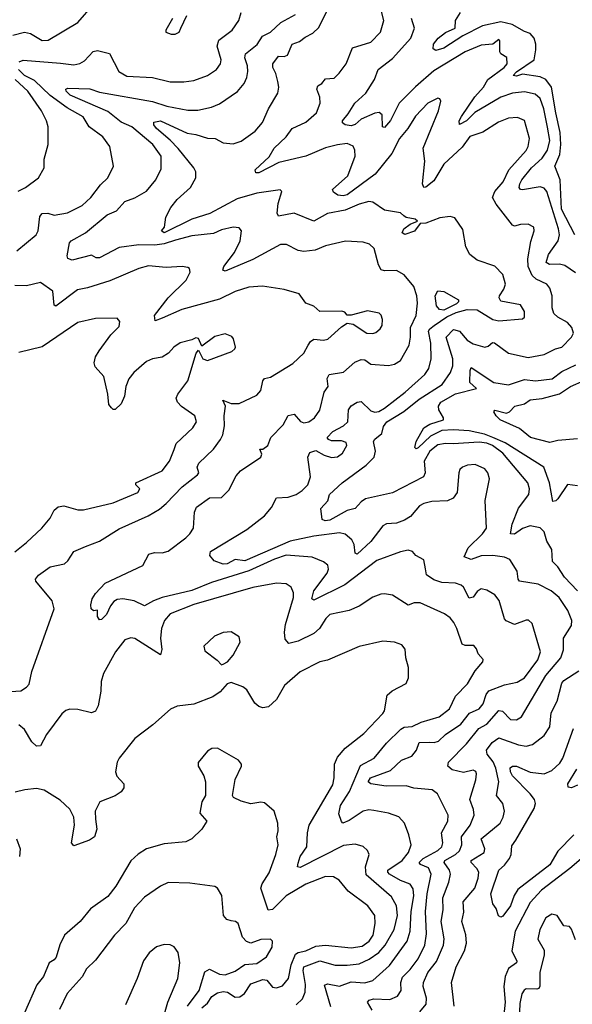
# Model space of a CAD drawing. Extents: x 1550320 to 1685906, y 509093 to 640511.
# Tile 352 of 532: x 1627540 to 1630349, y 585774 to 590779. Entities that reach past the tile are written whole.
import ezdxf

# ---------------------------------------------------------------- set-up
doc = ezdxf.new("R2010")
doc.units = 0

msp = doc.modelspace()

# ---------------------------------------------------------------- linework, layer by layer
at = {"layer": '0CON20XD'}
for points in [[(1627505, 590699.6), (1627565, 590715.6), (1627595, 590708.1), (1627655, 590673.3), (1627685, 590674.4), (1627835, 590764.4), (1627915, 590856.5)], [(1629573.6, 585736.4), (1629605.4, 585775), (1629608.2, 585805), (1629590.9, 585865), (1629592.2, 585885), (1629614.1, 585935), (1629658.1, 585991.9), (1629694.7, 586075), (1629697, 586107), (1629681.9, 586195), (1629691.9, 586255), (1629690.8, 586315), (1629721.4, 586395), (1629729.6, 586435), (1629724.7, 586455), (1629697.2, 586495), (1629701.1, 586505), (1629754.6, 586535.4), (1629775.2, 586554.8), (1629788.1, 586585), (1629784.8, 586625.2), (1629829.5, 586685), (1629850, 586735), (1629847.3, 586765), (1629828.5, 586815), (1629858.5, 586915), (1629861.5, 586945), (1629857.8, 586957.8), (1629845, 586964.4), (1629795, 586952.4), (1629738.1, 586965), (1629716.6, 586985), (1629719.3, 587005), (1629811.5, 587098.5), (1629873.3, 587176.7), (1629915, 587197.9), (1629975, 587266.6), (1629993.2, 587263.2), (1630035, 587221.8), (1630065, 587220.4), (1630090, 587235), (1630215, 587444.6), (1630290, 587535), (1630304.1, 587575), (1630304.7, 587635), (1630345, 587700), (1630346.2, 587725), (1630325.3, 587775), (1630281.8, 587841.8), (1630241.8, 587875), (1630175, 587910), (1630080.8, 587925), (1630073.1, 587935), (1630068.8, 587975), (1630031.4, 588035), (1630005, 588046.4), (1629945, 588054.8), (1629885, 588053.2), (1629835, 588034.6), (1629798.7, 588048.7), (1629819.8, 588095), (1629891.8, 588165), (1629912.1, 588195), (1629905.6, 588335), (1629928.1, 588445), (1629919.4, 588475), (1629905, 588495.7), (1629855, 588517.8), (1629815.7, 588514.3), (1629790, 588505), (1629777.3, 588492.7), (1629771.4, 588475), (1629763.3, 588375), (1629743.9, 588346.1), (1629715, 588333.1), (1629635, 588329.6), (1629595, 588320), (1629572.7, 588307.3), (1629553.3, 588285), (1629526.2, 588253.8), (1629495.3, 588234.7), (1629455, 588218.9), (1629405, 588216.4), (1629385, 588205.6), (1629325, 588125.8), (1629255, 588062.5), (1629245, 588066.7), (1629240.7, 588110.7), (1629228.9, 588135), (1629195, 588164.5), (1629165, 588170), (1629035, 588154.3), (1628915, 588128.2), (1628685, 588027.9), (1628635, 588034.8), (1628595, 588012.2), (1628575, 588010.4), (1628528.3, 588028.3), (1628506.2, 588055), (1628509.2, 588075), (1628695, 588188), (1628785, 588257.5), (1628820.3, 588299.7), (1628845, 588348.1), (1628905, 588352.2), (1628945, 588364.7), (1628976.2, 588385), (1629003.9, 588415), (1629018.2, 588455), (1629004.5, 588555), (1629015, 588579.4), (1629045, 588589.4), (1629088, 588565), (1629125, 588552.9), (1629155, 588556.5), (1629180.6, 588575), (1629202.2, 588615), (1629198.9, 588628.9), (1629175, 588637.9), (1629125, 588638.8), (1629108.8, 588645), (1629102.5, 588655), (1629131.2, 588685), (1629186.2, 588713.8), (1629208.4, 588735), (1629211.2, 588795), (1629224, 588816), (1629255.4, 588834.6), (1629275, 588837.8), (1629325, 588790), (1629345, 588783.4), (1629365, 588787.7), (1629395, 588803.4), (1629499.3, 588885), (1629598.8, 588975), (1629618.9, 589005), (1629631.2, 589055), (1629630, 589135), (1629618.4, 589195), (1629625, 589208.1), (1629646, 589224), (1629710.9, 589269.1), (1629758.8, 589291.2), (1629813.8, 589306.2), (1629865, 589303.6), (1629945, 589254.3), (1629975, 589248.6), (1630095, 589257.5), (1630105, 589266.7), (1630105.4, 589295), (1630085, 589330), (1629985, 589347.5), (1629976.7, 589365), (1629978.8, 589375), (1630001.3, 589408.7), (1630009.4, 589435), (1629995, 589484), (1629955, 589525.6), (1629865, 589556.2), (1629827.3, 589585), (1629808, 589625), (1629792, 589712), (1629751.2, 589771.2), (1629728.8, 589778.8), (1629675, 589771.6), (1629604.3, 589744.3), (1629575, 589743.3), (1629546.4, 589703.6), (1629497.5, 589687.5), (1629484.4, 589695), (1629491.8, 589715), (1629525, 589739.1), (1629562.5, 589755), (1629550, 589765), (1629505, 589773.2), (1629492.2, 589782.2), (1629475, 589797.5), (1629395, 589810.5), (1629335, 589851.8), (1629315, 589854.6), (1629265, 589841.6), (1629195, 589811.2), (1629105, 589794.1), (1629035, 589754.5), (1628935, 589795.3), (1628855, 589780), (1628849.2, 589795), (1628854.6, 589845), (1628872, 589905), (1628863.9, 589913.9), (1628745, 589896.6), (1628645, 589868.4), (1628506.1, 589793.9), (1628415.1, 589764.9), (1628274.8, 589694.8), (1628261.2, 589705), (1628276.7, 589725), (1628282.9, 589775), (1628307.5, 589825), (1628341.1, 589865), (1628407.9, 589925), (1628435.4, 589975), (1628435.4, 590005), (1628425.4, 590025), (1628345, 590124.3), (1628305, 590166.9), (1628235.4, 590225), (1628222.1, 590245), (1628221.7, 590258.3), (1628255, 590264.2), (1628392, 590202), (1628435, 590196), (1628495, 590177.4), (1628534.1, 590174.1), (1628575, 590153.1), (1628625, 590147.3), (1628665, 590161.2), (1628737.4, 590212.6), (1628773.5, 590256.5), (1628804.4, 590325), (1628852.9, 590405), (1628857.1, 590435), (1628852.5, 590465), (1628842.3, 590505), (1628826.6, 590535), (1628826.8, 590555), (1628855, 590593.1), (1628885, 590591.8), (1628901.5, 590598.5), (1628925, 590654.4), (1628962, 590668), (1628990.8, 590689.2), (1629029.5, 590710.5), (1629060.5, 590739.5), (1629103.6, 590825)], [(1630375.3, 587875), (1630309.5, 587945), (1630275, 587998.1), (1630247.8, 588025), (1630245.4, 588085.4), (1630218.9, 588128.9), (1630205, 588175.8), (1630185, 588195.4), (1630135, 588205.9), (1630095, 588192.8), (1630055, 588163.3), (1630034.5, 588165), (1630042.5, 588215), (1630074.8, 588295.2), (1630127.1, 588365), (1630131.1, 588395), (1630122.1, 588425), (1629994.9, 588574.9), (1629942.4, 588615), (1629915, 588626.3), (1629875, 588632.1), (1629743.2, 588623.2), (1629705, 588624.8), (1629665, 588617), (1629624.3, 588585), (1629595.3, 588535), (1629600.4, 588475), (1629592.9, 588455), (1629435, 588374.6), (1629297.5, 588342.5), (1629275, 588327.8), (1629245.8, 588294.2), (1629205, 588283.8), (1629115.6, 588235), (1629092.1, 588232.1), (1629078.2, 588238.2), (1629071.2, 588295), (1629106.6, 588333.4), (1629114.2, 588365), (1629179.4, 588425), (1629301.2, 588515), (1629341.8, 588555), (1629348.2, 588585), (1629337.8, 588635), (1629345, 588647.1), (1629381.1, 588675), (1629389.8, 588710.2), (1629406.9, 588735), (1629492.7, 588787.3), (1629570.6, 588850.6), (1629687.2, 588925), (1629730.3, 588985), (1629741.4, 589018.6), (1629741.6, 589055), (1629708.4, 589165), (1629745, 589203.5), (1629775, 589195.3), (1629815, 589149.6), (1629845, 589130.7), (1629905, 589113.9), (1629921.1, 589118.9), (1629942.6, 589137.4), (1629953.6, 589136.4), (1630025, 589083.5), (1630125, 589062.5), (1630205, 589076.8), (1630263.8, 589106.2), (1630295.7, 589114.3), (1630344.4, 589165), (1630354.5, 589185), (1630347.1, 589215), (1630325, 589239.6), (1630275, 589266.2), (1630255.2, 589285.2), (1630246.6, 589315), (1630245.9, 589375), (1630233.9, 589415), (1630218.9, 589435), (1630165, 589459.5), (1630145, 589478.2), (1630124.4, 589525), (1630123.4, 589563.4), (1630138.5, 589651.5), (1630155.8, 589705), (1630153.3, 589725), (1630125, 589738.8), (1630085, 589738), (1630055, 589729.2), (1630045, 589733.8), (1629961, 589841), (1629943.8, 589875), (1629955.4, 589905), (1629997.8, 589955), (1630025.4, 590015), (1630115, 590114.5), (1630125, 590134), (1630130.4, 590175), (1630105, 590265.8), (1630071.1, 590281.1), (1630025, 590277.7), (1629972.9, 590257.1), (1629893.7, 590206.3), (1629828.8, 590185), (1629789, 590131), (1629696.5, 590045), (1629645, 589959.1), (1629605, 589926.9), (1629595, 589925.8), (1629588.2, 589945), (1629599.1, 590059.1), (1629590.9, 590125), (1629668.6, 590315), (1629681.2, 590365), (1629676.2, 590376.2), (1629665, 590380), (1629614.2, 590355), (1629551.3, 590288.7), (1629512.5, 590225), (1629470.3, 590175), (1629430.8, 590099.2), (1629346.6, 589993.4), (1629205, 589888.1), (1629183.4, 589883.4), (1629157.1, 589887.1), (1629135, 589901.4), (1629130, 589915), (1629208.4, 589985), (1629244.7, 590085), (1629244, 590115), (1629235, 590136.5), (1629205, 590149.4), (1629155, 590143.3), (1629095, 590127.2), (1628994.7, 590085.3), (1628857.2, 590052.8), (1628755, 590000.6), (1628741.1, 590001.1), (1628736.2, 590015), (1628808.2, 590081.8), (1628833.8, 590125), (1628895, 590183.1), (1628924.4, 590225), (1628995, 590258.7), (1629049.1, 590305), (1629067.9, 590355), (1629065.4, 590385), (1629050.4, 590425), (1629055, 590442.5), (1629075.7, 590455), (1629095, 590478.1), (1629137.7, 590482.3), (1629163.4, 590506.6), (1629198.9, 590555), (1629232, 590635), (1629325, 590663.8), (1629373.5, 590715), (1629390.9, 590775), (1629376.9, 590826.9)], [(1627536.7, 590565), (1627557.5, 590572.5), (1627748, 590558), (1627815, 590550), (1627845, 590556.7), (1627869.5, 590570.5), (1627913.1, 590616.9), (1627935, 590622.5), (1627996.9, 590606.9), (1628043.1, 590515), (1628085, 590492.3), (1628214.6, 590484.6), (1628305, 590463.3), (1628375, 590462.5), (1628425, 590469.4), (1628495.2, 590494.8), (1628540.9, 590525), (1628561.1, 590555), (1628564.1, 590575), (1628543.8, 590645), (1628551.9, 590675), (1628620, 590725), (1628653.8, 590775), (1628666, 590815)], [(1629601.9, 587988.1), (1629595, 588032.5), (1629553.8, 588055), (1629536.4, 588076.4), (1629515, 588082.7), (1629475, 588074.1), (1629355, 588030.4), (1629193, 587907), (1629035, 587828.9), (1629024.6, 587835), (1629035.2, 587875), (1629102.3, 587965), (1629110, 587985), (1629106.2, 588006.2), (1629085, 588023.3), (1629026.4, 588046.4), (1628895, 588057.2), (1628835, 588036.6), (1628705, 587976.8), (1628515, 587917.9), (1628415, 587877), (1628265, 587841.7), (1628220, 587825), (1628175, 587799.2), (1628122, 587825), (1628065, 587834.3), (1628035, 587832.2), (1628018.3, 587821.7), (1628001, 587799), (1627981.5, 587755), (1627955, 587730.8), (1627945, 587728.8), (1627936, 587745), (1627935, 587777.5), (1627915, 587773.3), (1627903.3, 587785), (1627901.2, 587805), (1627908.6, 587835), (1627925, 587862.5), (1627974, 587915), (1628165.7, 588005), (1628197.2, 588062.8), (1628225, 588070.9), (1628265, 588068.5), (1628295, 588077.5), (1628384.3, 588145), (1628405.6, 588165), (1628423.5, 588195), (1628428.9, 588275), (1628439.5, 588300.5), (1628505, 588348.6), (1628565, 588350), (1628602.7, 588387.3), (1628640.8, 588460.8), (1628661.9, 588485), (1628765.7, 588555), (1628771.2, 588571.2), (1628760, 588595), (1628775, 588595.8), (1628800.6, 588615), (1628816.5, 588655), (1628879.7, 588720.3), (1628905, 588767.1), (1628935, 588772.9), (1628967.1, 588737.1), (1628985, 588729.3), (1629009.2, 588735), (1629038.9, 588755), (1629065.3, 588794.7), (1629086.9, 588885), (1629107.5, 588915), (1629102, 588955), (1629113.3, 588975), (1629185, 588987.8), (1629242.8, 589037.2), (1629275, 589052.1), (1629295, 589049.4), (1629325, 589027.1), (1629415, 589021.5), (1629445, 589027.8), (1629475, 589045.8), (1629518.9, 589125), (1629526.7, 589165), (1629526.1, 589215), (1629554.7, 589275), (1629562.7, 589337.3), (1629559.3, 589375), (1629542.8, 589422.8), (1629495, 589482.2), (1629455, 589504), (1629395, 589502.1), (1629377.9, 589507.9), (1629363.3, 589533.3), (1629342.1, 589615), (1629318.3, 589638.3), (1629285, 589647.5), (1629196.4, 589653.6), (1629095, 589629.2), (1629042.3, 589607.7), (1628985, 589600.9), (1628955, 589605.5), (1628896.2, 589636.2), (1628865, 589636.5), (1628725, 589559.8), (1628585, 589500.5), (1628572.5, 589505), (1628577.3, 589525), (1628631.5, 589595), (1628661.1, 589655), (1628667.8, 589705), (1628655, 589721.4), (1628625, 589724.5), (1628565, 589710.5), (1628525, 589691.8), (1628415, 589679.7), (1628332.4, 589657.6), (1628275, 589639.6), (1628226.9, 589633.1), (1628144.8, 589634.8), (1628045, 589621.1), (1627945, 589568.7), (1627929.1, 589569.1), (1627905, 589582.2), (1627806.6, 589556.6), (1627784, 589565), (1627781.2, 589578.8), (1627792.5, 589645), (1627800.8, 589655), (1627875, 589695.4), (1627985, 589786.9), (1628032.2, 589807.8), (1628075, 589855.5), (1628126, 589874), (1628185, 589907.8), (1628231.5, 589965), (1628259.4, 590020.6), (1628259.2, 590085), (1628216, 590145), (1628109.6, 590235), (1628055, 590257.5), (1627987.2, 590312.8), (1627797.1, 590395), (1627775.7, 590415), (1627774.5, 590425.5), (1627785, 590430.8), (1627897.3, 590427.3), (1627945, 590410.6), (1628215, 590362.3), (1628288.5, 590338.5), (1628395, 590318.5), (1628445, 590318.5), (1628515.4, 590334.6), (1628555, 590351.9), (1628646.7, 590413.3), (1628680.5, 590455), (1628694.5, 590485), (1628700, 590515), (1628698, 590545), (1628684.6, 590585), (1628687.9, 590605), (1628747.6, 590652.4), (1628774.3, 590695.7), (1628815, 590714.6), (1628866.7, 590765), (1628942.2, 590805)], [(1628317.5, 590785), (1628283.3, 590725), (1628283.3, 590715), (1628310, 590705), (1628330, 590705), (1628350, 590715), (1628358.8, 590735), (1628390, 590800)], [(1630365, 589491.8), (1630310.1, 589530.1), (1630283.7, 589536.3), (1630232.5, 589535), (1630216.7, 589545), (1630227.5, 589585), (1630277.6, 589655), (1630282.9, 589685), (1630278.7, 589715), (1630220, 589905), (1630205, 589922.9), (1630185, 589929.7), (1630095, 589914.7), (1630085, 589915.7), (1630079.1, 589925), (1630081.4, 589945), (1630092.3, 589965), (1630141.3, 590025), (1630195.2, 590075), (1630223.1, 590115), (1630234.8, 590165), (1630222.8, 590232.8), (1630204.4, 590325), (1630185, 590378.2), (1630159.7, 590399.7), (1630105, 590411.6), (1630044, 590405), (1629985, 590384.3), (1629853.2, 590306.8), (1629811.8, 590265), (1629775, 590246.7), (1629774.4, 590264.4), (1629785, 590287.5), (1629852.9, 590387.1), (1629896.9, 590435), (1629919.1, 590475), (1630002.3, 590535), (1630017.3, 590555), (1630016.8, 590586.8), (1629985, 590604.6), (1629981.1, 590615), (1629980.7, 590670.7), (1629975, 590678), (1629945.4, 590654.6), (1629885, 590648.9), (1629805, 590614.7), (1629645, 590518.4), (1629552.3, 590437.7), (1629468.9, 590355), (1629425, 590266.7), (1629395, 590230.5), (1629383.3, 590235), (1629382.1, 590295), (1629367, 590307), (1629345, 590303.6), (1629276.1, 590273.9), (1629245, 590245.5), (1629225, 590238.5), (1629193.8, 590245), (1629181.4, 590255), (1629181.1, 590265), (1629210.2, 590299.8), (1629243.6, 590355), (1629300, 590405), (1629343.1, 590475), (1629361.5, 590525), (1629435, 590580.9), (1629528.9, 590685), (1629547.3, 590735), (1629531.8, 590785)], [(1630361.4, 589685), (1630294.2, 589815), (1630287.4, 589965), (1630260.3, 590035), (1630285, 590093.8), (1630290.7, 590145), (1630286.6, 590205), (1630265.6, 590305.6), (1630242.7, 590435), (1630215, 590474.3), (1630185, 590489.1), (1630095, 590501.8), (1630065, 590492), (1630048, 590495), (1630065, 590514.4), (1630155.6, 590575), (1630164, 590625), (1630162.6, 590655), (1630154.6, 590685), (1630135, 590707.8), (1630105, 590718.2), (1630043.6, 590753.6), (1629985, 590767.2), (1629892.7, 590747.3), (1629793.1, 590696.9), (1629695, 590634.8), (1629655, 590622.2), (1629640.9, 590630.9), (1629642.9, 590655), (1629666.5, 590685), (1629705, 590713.8), (1629752.9, 590735), (1629755.7, 590775), (1629781.1, 590815)], [(1627525, 589604.3), (1627623.1, 589685), (1627634.5, 589705), (1627641.9, 589778.1), (1627655, 589794.5), (1627682.5, 589795), (1627715, 589785.6), (1627783, 589797), (1627857.5, 589835), (1627902.1, 589875), (1627950.5, 589939.5), (1627988, 589975), (1628016.1, 590033.9), (1627998.1, 590135), (1627962.9, 590182.9), (1627893.5, 590235), (1627861.9, 590285), (1627781.5, 590331.5), (1627695, 590393.3), (1627615, 590469.3), (1627565, 590495.2), (1627533.2, 590525)], [(1627532.4, 589907.6), (1627568.8, 589925), (1627636, 589975), (1627663.8, 590025), (1627665, 590070), (1627684.4, 590145), (1627684.5, 590235), (1627676.9, 590265), (1627651.5, 590315), (1627580.9, 590415), (1627517.6, 590475)], [(1627495, 587364.3), (1627545, 587366.9), (1627574.6, 587385.4), (1627588.1, 587401.9), (1627602.3, 587465), (1627715.7, 587785), (1627705.6, 587825), (1627621.2, 587925), (1627620, 587935), (1627635, 587955.6), (1627695, 587997.1), (1627767.5, 588012.5), (1627785, 588028.6), (1627815, 588075.8), (1627875, 588100.5), (1627945, 588128.5), (1628045, 588190), (1628193.8, 588256.2), (1628249.9, 588290.1), (1628285, 588320.3), (1628366.1, 588405), (1628443.1, 588465), (1628450, 588475), (1628442.2, 588505), (1628450.6, 588525), (1628525.6, 588595), (1628560.5, 588645), (1628571.7, 588668.3), (1628581.3, 588715), (1628578.7, 588765), (1628586.7, 588815), (1628572.5, 588845), (1628615, 588827.5), (1628655, 588828.5), (1628745, 588870.6), (1628765, 588894.3), (1628776.1, 588943.9), (1628784, 588955), (1628815, 588961.2), (1628929.1, 589030.9), (1628985, 589083.8), (1629006.3, 589123.7), (1629017.4, 589142.6), (1629035, 589154.3), (1629085, 589150.5), (1629106.2, 589155), (1629175, 589218), (1629205, 589236.7), (1629235, 589232), (1629305, 589185.4), (1629335, 589183.5), (1629350.9, 589189.1), (1629372.4, 589207.6), (1629382.2, 589225), (1629384.2, 589254.2), (1629377, 589277), (1629367, 589287), (1629308.1, 589298.1), (1629225, 589276.7), (1629205, 589277.5), (1629193, 589293), (1629177.7, 589297.7), (1629065.8, 589295.8), (1629035, 589322.9), (1628995, 589338.1), (1628960, 589385), (1628885, 589407.3), (1628773.8, 589423.8), (1628705, 589418.9), (1628635, 589397.5), (1628555, 589358.4), (1628364, 589306), (1628265, 589262.1), (1628228.3, 589248.3), (1628225.7, 589275), (1628295.2, 589364.8), (1628385.4, 589455), (1628406.4, 589495), (1628403.5, 589513.5), (1628395, 589520), (1628365, 589524.6), (1628285, 589519.5), (1628195, 589527.3), (1628145, 589514.6), (1627998.1, 589451.9), (1627884.3, 589415.7), (1627833.9, 589406.1), (1627723.2, 589323.2), (1627715, 589327.5), (1627708.6, 589398.6), (1627645, 589442.9), (1627575, 589425.5), (1627515, 589428.3)], [(1629695, 589302.4), (1629673.5, 589305), (1629658.6, 589325), (1629651.4, 589375), (1629665, 589400), (1629695, 589397.5), (1629770, 589355), (1629771.2, 589345), (1629760, 589335), (1629695, 589302.4)], [(1627515.3, 588074.7), (1627575, 588121.5), (1627651.9, 588195), (1627695.6, 588245), (1627715.6, 588285), (1627735, 588303.1), (1627765, 588307.3), (1627835, 588287.8), (1627865, 588287.5), (1628015, 588322.3), (1628140.8, 588375), (1628150, 588395), (1628130.8, 588415), (1628130, 588425), (1628263.8, 588485), (1628301.5, 588535), (1628324.5, 588594.5), (1628336.1, 588623.9), (1628420.6, 588705), (1628438.2, 588735), (1628430, 588765), (1628362.1, 588812.1), (1628342.5, 588835), (1628335.6, 588855), (1628343.1, 588875), (1628395, 588943.8), (1628436.4, 589083.6), (1628448.3, 589098.3), (1628471.2, 589055), (1628495, 589047.1), (1628617.9, 589092.1), (1628633.8, 589105), (1628636.2, 589115), (1628627.3, 589157.3), (1628618.8, 589168.8), (1628585, 589181.2), (1628532.3, 589167.7), (1628465, 589120), (1628448.3, 589158.3), (1628435, 589162.5), (1628415, 589151.2), (1628355, 589135.8), (1628324, 589115), (1628296.8, 589083.2), (1628265, 589064.2), (1628215, 589054.4), (1628185, 589040.6), (1628120, 588985), (1628095, 588952.5), (1628078.9, 588915), (1628072.5, 588865), (1628055, 588826.7), (1628025, 588797.5), (1628015, 588797.5), (1628006.7, 588806.7), (1627993.6, 588823.6), (1627988.8, 588875), (1627968.5, 588965), (1627923.8, 589013.8), (1627918.2, 589035), (1627925.5, 589065), (1627944.5, 589095), (1628003.3, 589176.7), (1628045, 589220), (1628049.2, 589245), (1628035, 589262), (1627925, 589259.5), (1627835, 589238.9), (1627655, 589115.4), (1627535, 589087.8)], [(1630375, 588410), (1630324.2, 588415.8), (1630275, 588343.1), (1630265, 588332.9), (1630249.3, 588329.3), (1630232.2, 588425), (1630203.9, 588503.9), (1630007.4, 588627.4), (1629944.9, 588654.9), (1629902.1, 588672.1), (1629825, 588688.7), (1629745, 588693.5), (1629685, 588690.2), (1629628.4, 588661.6), (1629565, 588602.9), (1629555, 588598), (1629549.2, 588605), (1629554.4, 588635), (1629594.5, 588705), (1629625, 588722.4), (1629693.3, 588745), (1629693.3, 588755), (1629669.7, 588795), (1629668.9, 588815), (1629680, 588835), (1629755, 588876.5), (1629862, 588905), (1629828.5, 588935), (1629828.9, 588995), (1629835, 589011.4), (1629950, 588935), (1630025, 588922.5), (1630105, 588949.2), (1630162.4, 588942.4), (1630246.3, 588953.7), (1630295, 588990.3), (1630367.5, 589025)], [(1630375, 588647.9), (1630275, 588640.5), (1630235, 588630), (1630135.6, 588655), (1630080.3, 588700.3), (1629982.5, 588745), (1629961.5, 588765), (1629949.2, 588785), (1629955, 588793.8), (1630015, 588778), (1630030, 588785), (1630056.7, 588815), (1630105, 588825.8), (1630135, 588846.4), (1630195, 588853.9), (1630283.6, 588876.4), (1630340.4, 588915), (1630409.1, 588945)], [(1629330.9, 585745), (1629308.1, 585785), (1629316, 585795), (1629338.7, 585801.3), (1629421.2, 585798.8), (1629461.1, 585815), (1629478.2, 585845), (1629477.4, 585885), (1629485, 585912.1), (1629525, 585950.7), (1629565.2, 586005), (1629599.1, 586075), (1629608.1, 586131.9), (1629602.4, 586245), (1629611, 586335), (1629631.5, 586435), (1629617.2, 586467.2), (1629577.1, 586485), (1629570.8, 586495), (1629590.3, 586515), (1629664.6, 586555.4), (1629685.9, 586575), (1629691.4, 586595), (1629684.7, 586645), (1629715.7, 586705.7), (1629718.2, 586735), (1629663.9, 586843.9), (1629636, 586865), (1629543.4, 586873.4), (1629505, 586884.2), (1629402.7, 586882.7), (1629324.6, 586894.6), (1629311.8, 586905), (1629323.3, 586925), (1629425, 586962.9), (1629480, 587015), (1629533.5, 587035), (1629556.4, 587065), (1629570.6, 587105), (1629624, 587106), (1629646, 587104), (1629667.9, 587112.1), (1629704.5, 587145.5), (1629782.7, 587197.3), (1629826, 587254), (1629875, 587276.7), (1629895, 587301.5), (1629911.5, 587348.5), (1629925, 587366.7), (1630005, 587398.1), (1630068.1, 587411.9), (1630105, 587433.8), (1630173.2, 587525), (1630187.2, 587565), (1630145, 587710), (1630126, 587726), (1630115, 587726.2), (1630055, 587704), (1630012.4, 587722.4), (1630003.4, 587733.4), (1629976.4, 587826.4), (1629954.2, 587855), (1629915, 587879.4), (1629885, 587885.8), (1629865, 587872.5), (1629845, 587843.6), (1629825, 587838.2), (1629795.4, 587895), (1629784.7, 587904.7), (1629755, 587914.6), (1629685, 587918), (1629645, 587932.3), (1629607.8, 587957.8), (1629601.9, 587988.1)], [(1629861.7, 587581.7), (1629847.5, 587597.5), (1629805, 587597.3), (1629789.4, 587605), (1629762.3, 587685), (1629746.2, 587715), (1629727.9, 587737.9), (1629699.3, 587759.3), (1629575.9, 587814.1), (1629545.8, 587814.2), (1629515, 587802.9), (1629435, 587853.1), (1629395, 587860.6), (1629375, 587859.4), (1629335, 587842.7), (1629265, 587798.5), (1629215, 587775.6), (1629115.7, 587755), (1629095.4, 587735), (1629063.1, 587685), (1629035, 587658.9), (1628955, 587620.2), (1628907.6, 587607.6), (1628889.8, 587629.8), (1628886, 587665), (1628891.6, 587705), (1628932.3, 587842.3), (1628932.1, 587865), (1628920.6, 587895), (1628895, 587911.1), (1628845, 587914.6), (1628725, 587893.1), (1628425.4, 587805.4), (1628305, 587758.2), (1628275.6, 587725), (1628260.4, 587685), (1628256, 587635), (1628263, 587577), (1628255, 587550), (1628125, 587634), (1628105, 587637.5), (1628075, 587625.8), (1628026.5, 587565), (1627965.3, 587454.7), (1627953.9, 587415), (1627953.2, 587365), (1627939.2, 587290.8), (1627925, 587264), (1627905, 587255.8), (1627835, 587273.3), (1627795, 587274.3), (1627775, 587268), (1627755, 587250), (1627675.6, 587145), (1627645, 587088), (1627625, 587086.2), (1627601.7, 587108.3), (1627565, 587170.8), (1627535, 587194.3)], [(1628565, 587500), (1628575, 587502.5), (1628595.7, 587514.3), (1628625, 587548), (1628660, 587615), (1628655, 587642.5), (1628615, 587666.7), (1628575, 587664), (1628530, 587645), (1628476.7, 587595), (1628480.5, 587570.5), (1628544.1, 587524.1), (1628565, 587500)], [(1628945, 585770.9), (1628978, 585802), (1628991.3, 585835), (1628992.4, 585875), (1628980.6, 585945), (1628985, 585965.3), (1629065, 585994.3), (1629142.7, 585972.7), (1629205, 585972.8), (1629265, 585979.8), (1629316.5, 586003.5), (1629365, 586037.6), (1629396.9, 586075), (1629443.5, 586155), (1629460.6, 586225), (1629455.2, 586275.2), (1629430.6, 586320.6), (1629301.9, 586431.9), (1629297.7, 586472.3), (1629315.7, 586535), (1629308, 586555), (1629285, 586575.7), (1629245, 586587.5), (1629185, 586581.8), (1628965, 586470), (1628952.6, 586472.6), (1628955, 586491.2), (1628964.8, 586525.2), (1628999.2, 586575), (1629002.1, 586645), (1629010.6, 586685), (1629130.8, 586889.2), (1629138.2, 586925), (1629140.7, 586995), (1629155, 587030.6), (1629195, 587076.2), (1629289, 587151), (1629385, 587251.9), (1629393.6, 587266.4), (1629407.8, 587345), (1629433.3, 587366.7), (1629503.8, 587405), (1629515.8, 587434.2), (1629516, 587486), (1629503.3, 587535), (1629499.7, 587579.7), (1629481.7, 587601.7), (1629445, 587614.4), (1629385, 587620.6), (1629265, 587592.2), (1629103.8, 587523.8), (1629065, 587514.4), (1628965, 587463.3), (1628886.4, 587395), (1628845, 587322.5), (1628804.4, 587285.6), (1628775, 587281.4), (1628755, 587288.6), (1628735.4, 587305.4), (1628695, 587372.5), (1628675, 587387.1), (1628615, 587410), (1628595, 587402.5), (1628558.3, 587361.7), (1628522.4, 587337.6), (1628425, 587299.6), (1628340.3, 587289.7), (1628306.2, 587275), (1628216.2, 587193.8), (1628124.7, 587125.3), (1628045.6, 587025), (1628035.8, 587005), (1628027.1, 586955), (1628033.8, 586933.8), (1628069.1, 586895), (1628069.4, 586875), (1628055, 586853.3), (1628025, 586833.3), (1627947.3, 586802.7), (1627923.9, 586756.1), (1627925.4, 586715.4), (1627932.5, 586665), (1627920.8, 586625), (1627895, 586607.5), (1627815, 586578.8), (1627804, 586595), (1627818.9, 586685), (1627814.4, 586725), (1627795, 586765.8), (1627745, 586811.9), (1627665, 586862.3), (1627625, 586870.8), (1627565.3, 586864.7), (1627517.8, 586852.2)], [(1629121.4, 585761.4), (1629088.5, 585871.5), (1629105, 585877.5), (1629165, 585866.5), (1629225, 585888.4), (1629295, 585883.3), (1629334.4, 585895), (1629419.2, 585970.8), (1629508.8, 586095), (1629525.2, 586145), (1629530.6, 586245), (1629543.3, 586325), (1629540.7, 586360.7), (1629524.8, 586384.8), (1629475, 586403.8), (1629420.4, 586435), (1629411.6, 586445), (1629411.6, 586455), (1629484.1, 586505), (1629515.9, 586545), (1629530.4, 586585), (1629517.3, 586635), (1629495.6, 586695), (1629467.1, 586727.1), (1629415.3, 586745.3), (1629339.9, 586759.9), (1629315, 586762.7), (1629285, 586756.5), (1629215, 586707.8), (1629183.3, 586695), (1629175, 586703.3), (1629161.9, 586741.9), (1629170, 586785), (1629215.8, 586855), (1629272.8, 586987.2), (1629341.8, 587025), (1629405, 587101.8), (1629476.8, 587173.2), (1629495, 587183.1), (1629535, 587185.4), (1629581.3, 587208.7), (1629671.9, 587235), (1629725, 587275.6), (1629755, 587341.1), (1629816.7, 587403.3), (1629855, 587469.4), (1629894, 587515), (1629895, 587527.5), (1629870, 587555), (1629861.7, 587581.7)], [(1629854.1, 586365), (1629871.1, 586415), (1629873.5, 586445), (1629864.1, 586465), (1629835.4, 586495), (1629835.5, 586505), (1629901.2, 586545), (1629904.6, 586565), (1629885.4, 586615), (1629981.5, 586695), (1629998.2, 586725), (1630003.5, 586755), (1629995.3, 586795.3), (1629963.3, 586835), (1629974.8, 586905), (1629960.8, 586975), (1629947.2, 587007.2), (1629915.3, 587045), (1629912.8, 587065), (1629942.3, 587105), (1629975, 587128.4), (1630075, 587092.4), (1630115, 587086.8), (1630145.7, 587095), (1630205, 587141.2), (1630235.4, 587185), (1630240.8, 587255), (1630272.7, 587315), (1630295, 587406.7), (1630305, 587419.3), (1630381.5, 587468.5)], [(1630357.3, 586635), (1630275, 586552.7), (1630235, 586482.2), (1630072.7, 586357.3), (1630053.2, 586326.8), (1630034.5, 586275), (1629995, 586221.2), (1629985, 586216.7), (1629974.1, 586224.1), (1629961.7, 586261.7), (1629944.2, 586284.2), (1629935.5, 586335), (1629974.8, 586455.2), (1630005, 586481.2), (1630029.8, 586515), (1630038.3, 586535), (1630040.7, 586579.3), (1630061, 586609), (1630155, 586770), (1630161.6, 586795), (1630156, 586815), (1630135, 586843.3), (1630045, 586934.6), (1630034.2, 586955), (1630033.2, 586976.8), (1630045, 586984.4), (1630065, 586984.5), (1630135, 586953.4), (1630205.3, 586944.7), (1630245, 586961.8), (1630285, 586999.1), (1630300.3, 587025), (1630355.3, 587175.3)], [(1628465, 585755.8), (1628495, 585780.3), (1628516.4, 585813.6), (1628545, 585833), (1628575, 585839.2), (1628595.4, 585835.4), (1628635, 585810.7), (1628658.5, 585811.5), (1628681.9, 585828.1), (1628715, 585877.9), (1628775, 585899.6), (1628797, 585897), (1628825, 585860.9), (1628845, 585858), (1628875, 585867.5), (1628906.2, 585905), (1628920.5, 585975), (1628941.9, 586028.1), (1628955, 586037.9), (1628995, 586045.6), (1629045, 586069.6), (1629094.5, 586074.5), (1629225, 586061.7), (1629279.9, 586070.1), (1629316.1, 586095), (1629337.2, 586125), (1629346.1, 586185), (1629344.6, 586225), (1629308.9, 586275), (1629209.3, 586349.3), (1629164.6, 586404.6), (1629135, 586421.9), (1629095, 586424.4), (1628995, 586385.3), (1628895, 586325.3), (1628825, 586256.7), (1628803.3, 586253.3), (1628766.4, 586365), (1628772.8, 586387.2), (1628808.5, 586441.5), (1628842.7, 586535), (1628853.9, 586585), (1628846.9, 586625), (1628854.2, 586655), (1628852.9, 586695), (1628833.8, 586755), (1628785, 586798), (1628765, 586802), (1628715, 586793.8), (1628665, 586806.2), (1628626.7, 586825), (1628621.2, 586835), (1628635, 586917.5), (1628667.5, 586985), (1628667.5, 586995), (1628652.5, 587015), (1628545, 587076), (1628516.1, 587073.9), (1628495, 587060), (1628447, 587003), (1628447.5, 586985), (1628475.9, 586935.9), (1628483.8, 586905), (1628483.8, 586835), (1628466.1, 586803.9), (1628456.1, 586746.1), (1628491.2, 586705), (1628466.2, 586665), (1628415, 586615.7), (1628385, 586600), (1628275, 586590), (1628185, 586564.4), (1628142.2, 586537.8), (1628105, 586504), (1628029.5, 586375), (1627988, 586322), (1627900.3, 586259.7), (1627847.1, 586195), (1627768.1, 586125), (1627743.8, 586076.2), (1627725, 586013.8), (1627715, 586000), (1627690, 585985), (1627661.1, 585915), (1627626.9, 585873.1), (1627565, 585730)], [(1630375, 586887.5), (1630345, 586874.3), (1630328.3, 586878.3), (1630325.6, 586895), (1630371.1, 586968.9)], [(1627524.3, 586615), (1627542.5, 586565), (1627539.2, 586525)], [(1630405, 586524.2), (1630336.4, 586463.6), (1630192, 586355), (1630135, 586292.3), (1630057.7, 586145), (1630041.6, 586045), (1630066.8, 585993.2), (1630064.4, 585985), (1630025, 585956.4), (1630008.4, 585915), (1630000.5, 585865), (1630007, 585785), (1629999.4, 585705)], [(1628392.7, 585765), (1628452, 585845), (1628480.4, 585939.6), (1628505, 585953.2), (1628555, 585926.4), (1628585, 585923.8), (1628635, 585943.3), (1628685, 585975.5), (1628745, 585981.2), (1628794.4, 586015), (1628822.5, 586065), (1628824.3, 586094.3), (1628814.3, 586104.3), (1628765, 586103.5), (1628715, 586084.4), (1628692.8, 586092.8), (1628673.1, 586115), (1628650.8, 586185), (1628636.7, 586195), (1628615, 586199.1), (1628592.5, 586205), (1628575.5, 586225), (1628566.8, 586326.8), (1628546.2, 586365), (1628532.3, 586372.3), (1628405, 586390), (1628295, 586393.1), (1628256.1, 586373.9), (1628175, 586318.9), (1628123.6, 586265), (1628079.5, 586185), (1628022.2, 586125), (1627925, 585998), (1627880, 585955), (1627856.8, 585913.2), (1627781.9, 585828.1), (1627743, 585747)], [(1629747.6, 585765), (1629735.5, 585885), (1629758.9, 585965), (1629800.8, 586045), (1629810.3, 586085), (1629807.1, 586127.1), (1629787.3, 586195), (1629796.8, 586243.2), (1629793.4, 586295), (1629854.1, 586365)], [(1630365, 586102.5), (1630345, 586156.7), (1630335, 586170), (1630305, 586172.5), (1630271.2, 586225), (1630245, 586232.5), (1630215, 586214), (1630184.6, 586155), (1630174.4, 586105), (1630205, 586048.8), (1630206.4, 586025), (1630183.6, 585936.4), (1630184.1, 585865.9), (1630178.9, 585855), (1630169.1, 585850.9), (1630115, 585853.3), (1630103.4, 585846.6), (1630092.5, 585827.5), (1630082.7, 585777.3), (1630079.4, 585695)], [(1628275.5, 585725), (1628292.5, 585785), (1628344.4, 585905), (1628354.4, 585985), (1628345, 586037.5), (1628325, 586066.2), (1628305, 586076), (1628275, 586078), (1628235, 586066), (1628198, 586035), (1628168.6, 585995), (1628137.1, 585905), (1628078, 585772)]]:
    msp.add_lwpolyline(points, dxfattribs=at)

doc.saveas('drawing.dxf')
